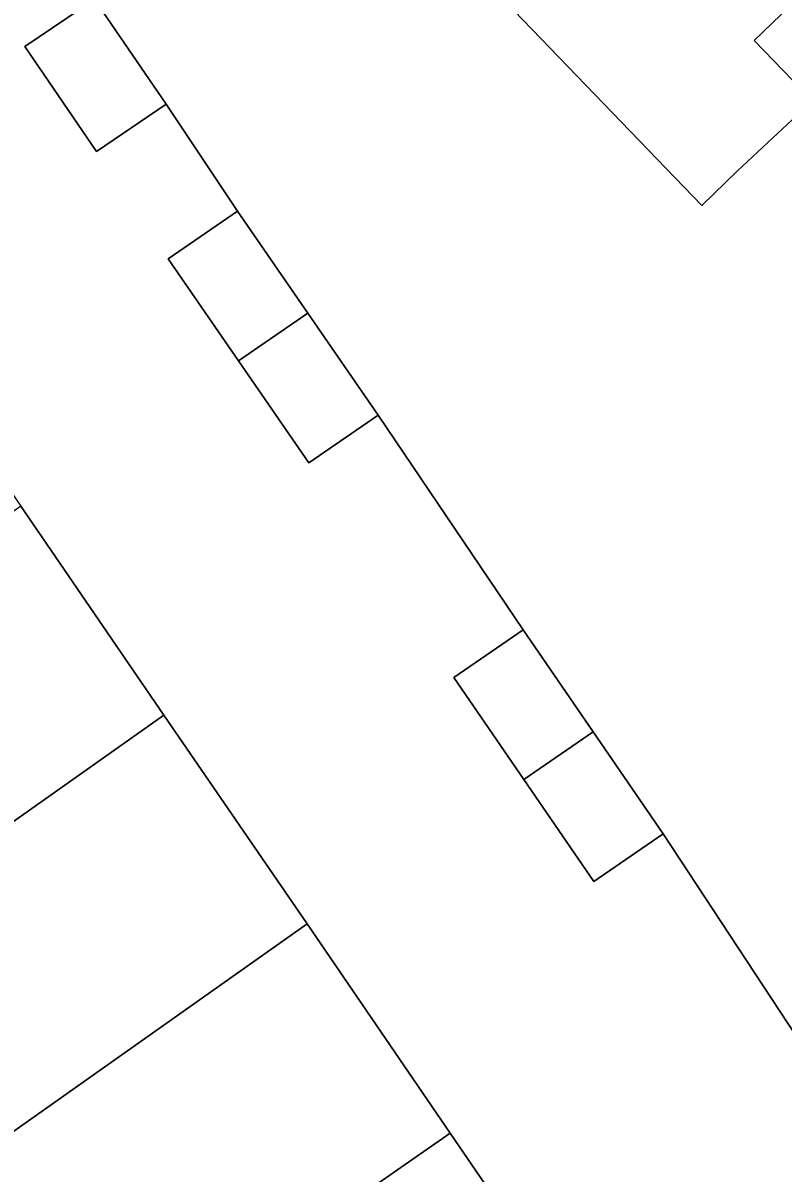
# Model space of a CAD drawing. Extents: x 157445 to 158888, y 383061 to 384688.
# Drawn here: x 158292.68 to 158311.29, y 383883.77 to 383911.91 of the extents above; entities that cross this region are included whole.
import ezdxf

# ---------------------------------------------------------------- set-up
doc = ezdxf.new("R2010")
doc.units = 0
for name, color, linetype in [('IMGEO_Erf', 7, 'Continuous'), ('IMGEO_Hek', 7, 'Continuous'), ('IMGEO_Muur', 7, 'Continuous'), ('IMGEO_Pand', 7, 'Continuous'), ('IMGEO_Rijbaan_lokaal_open', 7, 'Continuous')]:
    doc.layers.add(name, color=color, linetype=linetype)

msp = doc.modelspace()

# ---------------------------------------------------------------- linework, layer by layer
at = {"layer": 'IMGEO_Erf'}
for points in [[(158291.136, 383917.275), (158284.22, 383910.566), (158285.12, 383909.66), (158285.764, 383910.106), (158289.121, 383905.205), (158292.626, 383900.09), (158296.13, 383894.975), (158299.634, 383889.86), (158303.139, 383884.744), (158306.417, 383879.958), (158309.66, 383875.226), (158308.934, 383874.728), (158309.482, 383873.966), (158316.153, 383880.427)], [(158303.171, 383913.807), (158309.303, 383907.445), (158310.175, 383908.292), (158312.011, 383910.009), (158310.586, 383911.482), (158312.761, 383913.585)], [(158312.847, 383885.248), (158308.353, 383892.069), (158306.655, 383890.902), (158304.943, 383893.396), (158303.23, 383895.89), (158304.929, 383897.056), (158301.374, 383902.312), (158299.678, 383901.143), (158297.956, 383903.641), (158296.234, 383906.139), (158297.931, 383907.308), (158296.182, 383909.923), (158294.48, 383908.763), (158292.725, 383911.338), (158294.427, 383912.498)]]:
    msp.add_lwpolyline(points, dxfattribs=at)
at = {"layer": 'IMGEO_Hek'}
for points in [[(158296.182, 383909.923), (158297.931, 383907.308)], [(158310.175, 383908.292), (158312.011, 383910.009)], [(158304.929, 383897.056), (158301.374, 383902.312)], [(158312.847, 383885.248), (158308.353, 383892.069)]]:
    msp.add_lwpolyline(points, dxfattribs=at)
at = {"layer": 'IMGEO_Muur'}
msp.add_lwpolyline([(158303.171, 383913.807), (158309.303, 383907.445), (158310.175, 383908.292)], dxfattribs=at)
at = {"layer": 'IMGEO_Pand'}
for points in [[(158314.189, 383912.114), (158312.761, 383913.585), (158310.586, 383911.482), (158312.011, 383910.009)], [(158296.182, 383909.923), (158294.427, 383912.498), (158292.725, 383911.338), (158294.48, 383908.763)], [(158297.956, 383903.641), (158299.652, 383904.81), (158297.931, 383907.308), (158296.234, 383906.139)], [(158297.956, 383903.641), (158299.678, 383901.143), (158301.374, 383902.312), (158299.652, 383904.81)], [(158284.089, 383894.064), (158284.511, 383893.426), (158284.886, 383893.682), (158285.713, 383892.467), (158285.335, 383892.209), (158287.586, 383888.944), (158296.13, 383894.975), (158292.626, 383900.09)], [(158304.943, 383893.396), (158306.641, 383894.562), (158304.929, 383897.056), (158303.23, 383895.89)], [(158291.11, 383883.842), (158299.634, 383889.86), (158296.13, 383894.975), (158287.586, 383888.944), (158288.017, 383888.334), (158288.385, 383888.576), (158289.218, 383887.353), (158288.858, 383887.115)], [(158304.943, 383893.396), (158306.655, 383890.902), (158308.353, 383892.069), (158306.641, 383894.562)], [(158291.11, 383883.842), (158291.539, 383883.217), (158291.898, 383883.455), (158292.732, 383882.238), (158292.374, 383882), (158294.577, 383878.788), (158303.139, 383884.744), (158299.634, 383889.86)], [(158306.417, 383879.958), (158303.139, 383884.744), (158294.577, 383878.788), (158294.817, 383878.44), (158295.174, 383878.677), (158296.029, 383877.431), (158295.673, 383877.186), (158297.903, 383873.949)]]:
    msp.add_lwpolyline(points, close=True, dxfattribs=at)
at = {"layer": 'IMGEO_Rijbaan_lokaal_open'}
for points in [[(158294.427, 383912.498), (158296.182, 383909.923), (158297.931, 383907.308), (158299.652, 383904.81), (158301.374, 383902.312), (158304.929, 383897.056), (158306.641, 383894.562), (158308.353, 383892.069), (158312.847, 383885.248), (158315.068, 383887.394), (158317.288, 383889.54), (158316.43, 383890.438), (158312.241, 383894.741), (158317.361, 383899.68), (158320.417, 383902.641), (158333.764, 383915.528)], [(158314.189, 383912.114), (158312.011, 383910.009), (158310.175, 383908.292), (158309.303, 383907.445), (158303.171, 383913.807)]]:
    msp.add_lwpolyline(points, dxfattribs=at)

doc.saveas('drawing.dxf')
